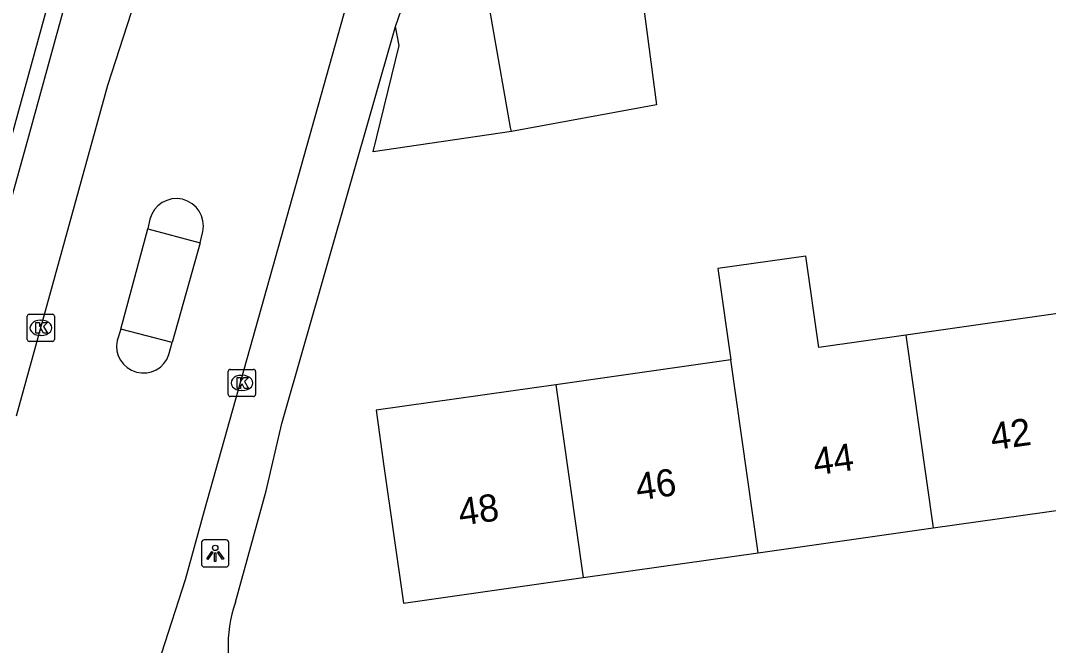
# Model space of a CAD drawing. Extents: x 163010 to 163853, y 382793 to 383982.
# Drawn here: x 163127.95 to 163165.75, y 383782.25 to 383805.22 of the extents above; entities that cross this region are included whole.
import ezdxf

# ---------------------------------------------------------------- set-up
doc = ezdxf.new("R2010")
doc.units = 0
for name, color, linetype in [('IMGEO_Haag', 7, 'Continuous'), ('IMGEO_Kolk', 7, 'Continuous'), ('IMGEO_Lichtpunt', 7, 'Continuous'), ('IMGEO_Muur', 7, 'Continuous'), ('IMGEO_Pand', 7, 'Continuous'), ('IMGEO_Pand_nummerreeks', 7, 'Continuous'), ('IMGEO_Rijbaan_lokaal_gesloten', 7, 'Continuous'), ('IMGEO_Voetpad_gesloten', 7, 'Continuous'), ('IMGEO_Voetpad_open', 7, 'Continuous')]:
    doc.layers.add(name, color=color, linetype=linetype)

msp = doc.modelspace()

# ---------------------------------------------------------------- linework, layer by layer
at = {"layer": 'IMGEO_Haag'}
msp.add_lwpolyline([(163127.108, 383799.113), (163138.66, 383841.082), (163139.242, 383840.936)], dxfattribs=at)
at = {"layer": 'IMGEO_Kolk'}
for p, q in [((163128.2, 383793.498), (163128.2, 383794.35)), ((163128.275, 383794.424), (163129.127, 383794.424)), ((163128.688, 383794.204), (163128.713, 383794.204)), ((163129.201, 383794.35), (163129.201, 383793.498)), ((163129.127, 383793.424), (163128.275, 383793.424)), ((163128.711, 383793.644), (163128.686, 383793.644)), ((163135.592, 383791.473), (163135.592, 383792.325)), ((163135.667, 383792.399), (163136.519, 383792.399)), ((163136.593, 383792.325), (163136.593, 383791.473)), ((163136.08, 383792.179), (163136.105, 383792.179)), ((163136.103, 383791.619), (163136.078, 383791.619)), ((163136.519, 383791.399), (163135.667, 383791.399))]:
    msp.add_line(p, q, dxfattribs=at)
for points in [[(163128.2, 383793.498), (163128.2, 383794.35)], [(163128.275, 383794.424), (163129.127, 383794.424)], [(163129.201, 383794.35), (163129.201, 383793.498)], [(163128.521, 383794.124), (163128.644, 383794.124), (163128.644, 383793.973), (163128.774, 383794.124), (163128.938, 383794.124), (163128.792, 383793.973), (163128.945, 383793.724), (163128.793, 383793.724), (163128.708, 383793.888), (163128.644, 383793.821), (163128.644, 383793.724), (163128.521, 383793.724), (163128.521, 383794.124)], [(163129.127, 383793.424), (163128.275, 383793.424)], [(163135.592, 383791.473), (163135.592, 383792.325)], [(163135.667, 383792.399), (163136.519, 383792.399)], [(163136.593, 383792.325), (163136.593, 383791.473)], [(163135.913, 383792.099), (163136.036, 383792.099), (163136.036, 383791.948), (163136.166, 383792.099), (163136.33, 383792.099), (163136.184, 383791.948), (163136.337, 383791.699), (163136.185, 383791.699), (163136.1, 383791.863), (163136.036, 383791.796), (163136.036, 383791.699), (163135.913, 383791.699), (163135.913, 383792.099)], [(163136.519, 383791.399), (163135.667, 383791.399)]]:
    msp.add_lwpolyline(points, dxfattribs=at)
for centre, start, end in [((163128.277, 383794.348), 91.552, 178.448), ((163128.277, 383794.348), 91.552, 178.448), ((163129.125, 383794.348), 1.552, 88.448), ((163129.125, 383794.348), 1.552, 88.448), ((163128.277, 383793.5), 181.552, 268.448), ((163128.277, 383793.5), 181.552, 268.448), ((163129.125, 383793.5), 271.552, 358.448), ((163129.125, 383793.5), 271.552, 358.448), ((163135.669, 383792.323), 91.552, 178.448), ((163135.669, 383792.323), 91.552, 178.448), ((163136.517, 383792.323), 1.552, 88.448), ((163136.517, 383792.323), 1.552, 88.448), ((163135.669, 383791.475), 181.552, 268.448), ((163135.669, 383791.475), 181.552, 268.448), ((163136.517, 383791.475), 271.552, 358.448), ((163136.517, 383791.475), 271.552, 358.448)]:
    msp.add_arc(centre, 0.0765, start, end, dxfattribs=at)
for centre, major_axis, ratio, start_param, end_param in [((163128.687, 383793.924), (-0.387, 0.002), 0.722429, 4.712389, 7.853982), ((163128.712, 383793.924), (-0.39, 0.002), 0.717154, 1.570796, 4.712389), ((163136.079, 383791.899), (-0.387, 0.002), 0.722429, 4.712389, 7.853982), ((163136.104, 383791.899), (-0.39, 0.002), 0.717154, 1.570796, 4.712389)]:
    msp.add_ellipse(centre, major_axis=major_axis, ratio=ratio, start_param=start_param, end_param=end_param, dxfattribs=at)
at = {"layer": 'IMGEO_Lichtpunt'}
for p, q in [((163134.612, 383786.036), (163134.612, 383785.229)), ((163134.612, 383786.036), (163134.612, 383785.229)), ((163135.514, 383786.131), (163134.706, 383786.131)), ((163135.514, 383786.131), (163134.706, 383786.131)), ((163135.608, 383785.229), (163135.608, 383786.036)), ((163135.608, 383785.229), (163135.608, 383786.036)), ((163134.706, 383785.135), (163135.514, 383785.135)), ((163134.706, 383785.135), (163135.514, 383785.135))]:
    msp.add_line(p, q, dxfattribs=at)
for points in [[(163134.986, 383785.7), (163135.025, 383785.672), (163134.837, 383785.41), (163134.799, 383785.437), (163134.986, 383785.7)], [(163135.088, 383785.652), (163135.135, 383785.652), (163135.135, 383785.33), (163135.088, 383785.33), (163135.088, 383785.652)], [(163135.198, 383785.672), (163135.236, 383785.699), (163135.423, 383785.437), (163135.384, 383785.409), (163135.198, 383785.672)]]:
    msp.add_lwpolyline(points, dxfattribs=at)
msp.add_circle((163135.111, 383785.834), 0.0994, dxfattribs=at)
for centre, start, end in [((163134.706, 383786.036), 90, 180), ((163134.706, 383786.036), 90, 180), ((163135.514, 383786.036), 0, 90), ((163135.514, 383786.036), 0, 90), ((163134.706, 383785.229), 180, 270), ((163134.706, 383785.229), 180, 270), ((163135.514, 383785.229), 270, 0), ((163135.514, 383785.229), 270, 360)]:
    msp.add_arc(centre, 0.0946, start, end, dxfattribs=at)
at = {"layer": 'IMGEO_Muur'}
msp.add_lwpolyline([(163137.562, 383790.409), (163141.745, 383805.003)], dxfattribs=at)
at = {"layer": 'IMGEO_Pand'}
for points in [[(163148.466, 383808.536), (163149.251, 383808.69), (163150.142, 383808.865), (163150.442, 383808.924), (163151.338, 383802.121), (163146.002, 383801.146)], [(163141.745, 383805.003), (163142.559, 383807.379), (163144.666, 383807.792)], [(163146.002, 383801.146), (163145.974, 383801.287), (163145.324, 383804.987), (163144.827, 383807.823)], [(163146.002, 383801.146), (163140.915, 383800.391), (163141.88, 383804.312), (163141.745, 383805.003)], [(163160.513, 383793.659), (163157.311, 383793.205), (163156.834, 383796.564), (163153.597, 383796.105), (163154.074, 383792.747)], [(163161.518, 383786.567), (163168.129, 383787.503), (163167.427, 383792.454), (163167.124, 383794.595), (163160.513, 383793.659)], [(163160.513, 383793.659), (163161.518, 383786.567)], [(163154.074, 383792.747), (163147.635, 383791.835)], [(163155.08, 383785.655), (163154.074, 383792.747)], [(163147.635, 383791.835), (163145.977, 383791.6), (163141.026, 383790.899), (163141.318, 383788.836), (163142.03, 383783.806), (163148.641, 383784.742)], [(163147.635, 383791.835), (163148.641, 383784.742)], [(163155.08, 383785.655), (163161.518, 383786.567)], [(163148.641, 383784.742), (163155.08, 383785.655)]]:
    msp.add_lwpolyline(points, dxfattribs=at)
at = {"layer": 'IMGEO_Rijbaan_lokaal_gesloten'}
for points in [[(163127.809, 383790.691), (163131.164, 383802.854), (163135.361, 383815.823), (163137.899, 383824.53), (163155.217, 383887.463)], [(163140.456, 383807.668), (163134.705, 383787.199), (163134.009, 383784.656), (163133.142, 383781.963)], [(163131.636, 383793.873), (163132.633, 383797.564)], [(163132.71, 383797.916), (163132.633, 383797.564)], [(163134.554, 383797.05), (163134.652, 383797.464)], [(163134.554, 383797.05), (163133.53, 383793.387)], [(163131.636, 383793.873), (163131.501, 383793.454)], [(163133.411, 383792.943), (163133.53, 383793.387)]]:
    msp.add_lwpolyline(points, dxfattribs=at)
for centre, radius, start, end in [((163133.679, 383797.68), 0.997, 347.4865, 166.3089), ((163132.47, 383793.253), 0.99, 168.267, 341.7768)]:
    msp.add_arc(centre, radius, start, end, dxfattribs=at)
at = {"layer": 'IMGEO_Voetpad_gesloten'}
for points in [[(163132.633, 383797.564), (163134.554, 383797.05)], [(163133.53, 383793.387), (163131.636, 383793.873)]]:
    msp.add_lwpolyline(points, dxfattribs=at)
at = {"layer": 'IMGEO_Voetpad_open'}
for points in [[(163139.242, 383840.936), (163128.142, 383800.608), (163127.632, 383798.756)], [(163135.859, 383783.843), (163136.985, 383787.932), (163137.562, 383790.409), (163141.745, 383805.003)]]:
    msp.add_lwpolyline(points, dxfattribs=at)
msp.add_arc((163140.338, 383782.259), 4.751, 160.5188, 246.1231, dxfattribs=at)

# ---------------------------------------------------------------- texts
at = {"layer": 'IMGEO_Pand_nummerreeks'}
for s, p in [('42', (163163.692, 383789.42)), ('44', (163157.17, 383788.496)), ('46', (163150.645, 383787.572)), ('48', (163144.124, 383786.647))]:
    msp.add_text(s, height=1, rotation=8.0625, dxfattribs=at).set_placement(p)

doc.saveas('drawing.dxf')
